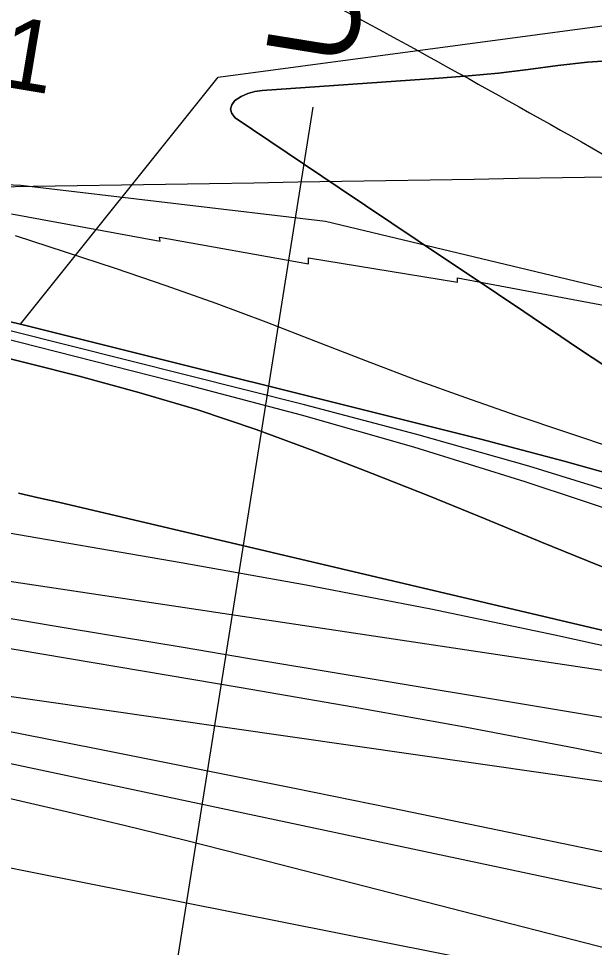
# Model space of a CAD drawing. Extents: x 3855477 to 3893699, y 299188 to 325115.
# Drawn here: x 3882289 to 3882830, y 319420 to 320293 of the extents above; entities that cross this region are included whole.
import ezdxf

# ---------------------------------------------------------------- set-up
doc = ezdxf.new("R2010")
doc.units = 0
for name, color, linetype in [('V-GRID-MAJR', 7, 'Continuous'), ('V-RIVR-EDGE', 7, 'Continuous'), ('V-RIVR-RANG', 7, 'Continuous'), ('V-RIVR-RANG-IDEN', 7, 'Continuous'), ('V-RRAP-FSHR', 7, 'Continuous'), ('V-RRAP-RVMT', 7, 'Continuous'), ('V-TOPO-DPTH', 7, 'Continuous'), ('V-TOPO-MAJR', 7, 'Continuous'), ('V-TOPO-MINR', 7, 'Continuous'), ('V-TOPO-WATR', 7, 'Continuous')]:
    doc.layers.add(name, color=color, linetype=linetype)

msp = doc.modelspace()

# ---------------------------------------------------------------- linework, layer by layer
at = {"layer": 'V-GRID-MAJR'}
msp.add_spline([(3859493.37, 319766.96), (3864801.73, 319851.51), (3870110.07, 319936.83), (3875418.41, 320022.92), (3880726.72, 320109.79), (3886035.03, 320197.43), (3891343.33, 320285.84)], degree=3, dxfattribs=at)
at = {"layer": 'V-RIVR-EDGE'}
msp.add_spline([(3882135.69, 320427.16), (3882154.84, 320437.28), (3882187.55, 320451.15), (3882206.31, 320459.07), (3882223.08, 320472.58), (3882233.46, 320480.52), (3882236.25, 320481.31), (3882246.61, 320478.5), (3882877.46, 320143.76), (3882887.8, 320136.56), (3882897.3, 320111.83), (3882913.07, 320040.06)], degree=3, dxfattribs=at)
at = {"layer": 'V-RIVR-RANG'}
msp.add_line((3882565.59, 320209.99), (3882386.5, 319084.15), dxfattribs=at)
at = {"layer": 'V-RRAP-FSHR'}
msp.add_lwpolyline([(3881564.99, 320168.46), (3882290.98, 320136.72), (3882577.49, 320103.12), (3882856.66, 320036.35), (3883056.04, 319933.58), (3883261.47, 319808.51), (3883906.09, 319563.49), (3885130.13, 319086.36), (3885457.8, 318941.62), (3885790.86, 318826.85), (3886046.53, 318776.2), (3886299.61, 318727.08), (3886656.22, 318620.28), (3887457.69, 318350.27), (3888209.07, 318088.36), (3889125.14, 317701.45), (3889947.72, 317302.4), (3889966.68, 317265.01)], dxfattribs=at)
at = {"layer": 'V-RRAP-RVMT'}
for p, q in [((3882282.33, 320109.84), (3882422.1, 320084.15)), ((3882422.1, 320084.15), (3882421.38, 320088.07)), ((3882421.38, 320088.07), (3882561.6, 320062.89)), ((3882561.6, 320062.89), (3882561.47, 320068.45)), ((3882561.47, 320068.45), (3882701.68, 320045.5)), ((3882701.68, 320045.5), (3882701.69, 320049.83)), ((3882701.69, 320049.83), (3882855.86, 320020.64))]:
    msp.add_line(p, q, dxfattribs=at)
at = {"layer": 'V-TOPO-DPTH'}
for points in [[(3882290.59, 320006.16), (3882476.52, 320238.23), (3882854.43, 320288.61)], [(3882851.82, 320254.41), (3882823.87, 320252.3), (3882795.96, 320249.12), (3882768.05, 320245.44), (3882740.11, 320242.17), (3882712.09, 320239.52), (3882684.04, 320237.28), (3882518.09, 320225.88), (3882511.19, 320224.81), (3882504.56, 320223.01), (3882498.32, 320220.12), (3882492.34, 320216.51), (3882489.44, 320212.36), (3882488.24, 320208.25), (3882489.59, 320204.18), (3882492.64, 320200.14), (3882590.51, 320134.18), (3882615.24, 320117.54), (3882640, 320100.93), (3882664.77, 320084.36), (3882689.57, 320067.82), (3882714.37, 320051.28), (3882739.15, 320034.71), (3882763.9, 320018.1), (3882788.64, 320001.47), (3882790.09, 320000.49), (3882815.58, 319983.41), (3882841.13, 319966.41)], [(3882841.13, 319966.41), (3882815.58, 319983.41), (3882790.09, 320000.49), (3882788.64, 320001.47), (3882763.9, 320018.1), (3882739.15, 320034.71), (3882714.37, 320051.28), (3882689.57, 320067.82), (3882664.77, 320084.36), (3882640, 320100.93), (3882615.24, 320117.54), (3882590.51, 320134.18), (3882492.64, 320200.14), (3882489.59, 320204.18), (3882488.24, 320208.25), (3882489.44, 320212.36), (3882492.34, 320216.51), (3882498.32, 320220.12), (3882504.56, 320223.01), (3882511.19, 320224.81), (3882518.09, 320225.88), (3882684.04, 320237.28), (3882712.09, 320239.52), (3882740.11, 320242.17), (3882768.05, 320245.44), (3882795.96, 320249.12), (3882823.87, 320252.3), (3882851.82, 320254.41)], [(3882264.77, 320012.06), (3882290.59, 320006.16), (3882723.48, 319898), (3882802.12, 319877.32), (3882880.39, 319855.35), (3882958.09, 319831.44), (3883035.41, 319806.26), (3883145.04, 319769.04), (3883167.25, 319761.44), (3883189.42, 319753.76), (3883211.56, 319745.97), (3883233.67, 319738.11), (3883586.15, 319611.7)], [(3883586.15, 319611.7), (3883233.67, 319738.11), (3883211.56, 319745.97), (3883189.42, 319753.76), (3883167.25, 319761.44), (3883145.04, 319769.04), (3883035.41, 319806.26), (3882958.09, 319831.44), (3882880.39, 319855.35), (3882802.12, 319877.32), (3882723.48, 319898), (3882290.59, 320006.16)], [(3884256.19, 319323.39), (3883958.51, 319432.98), (3883941.56, 319439.21), (3883924.61, 319445.43), (3883907.65, 319451.64), (3883890.68, 319457.83), (3883316.51, 319667.24), (3883293.56, 319675.59), (3883270.61, 319683.92), (3883247.65, 319692.23), (3883224.68, 319700.51), (3883186.73, 319714.17), (3883182.73, 319715.6), (3883178.73, 319717.02), (3883174.72, 319718.42), (3883170.7, 319719.81), (3882869.35, 319823.58), (3882765.22, 319857.97), (3882660.56, 319890.57), (3882555.11, 319920.51), (3882449.13, 319948.67), (3882271.39, 319993.49)], [(3884256.19, 319323.39), (3883958.51, 319432.98), (3883941.56, 319439.21), (3883924.61, 319445.43), (3883907.65, 319451.64), (3883890.68, 319457.83), (3883316.51, 319667.24), (3883293.56, 319675.59), (3883270.61, 319683.92), (3883247.65, 319692.23), (3883224.68, 319700.51), (3883186.73, 319714.17), (3883182.73, 319715.6), (3883178.73, 319717.02), (3883174.72, 319718.42), (3883170.7, 319719.81), (3882869.35, 319823.58), (3882765.22, 319857.97), (3882660.56, 319890.57), (3882555.11, 319920.51), (3882449.13, 319948.67), (3882271.39, 319993.49)], [(3882252.21, 319980.93), (3882346.01, 319957.23), (3882401.89, 319942.04), (3882457.36, 319925.53), (3882512.2, 319907.03), (3882566.62, 319887.22), (3882568.17, 319886.63), (3882621.54, 319865.83), (3882674.78, 319844.71), (3882727.83, 319823.1), (3882780.74, 319801.18), (3882833.84, 319779.76), (3882887.29, 319759.34), (3882941.3, 319740.4), (3882995.66, 319722.46), (3883107.72, 319687.2), (3883135.7, 319678.26), (3883163.63, 319669.15), (3883191.47, 319659.8), (3883219.26, 319650.27), (3883873.42, 319422.89)], [(3883873.42, 319422.89), (3883219.26, 319650.27), (3883191.47, 319659.8), (3883163.63, 319669.15), (3883135.7, 319678.26), (3883107.72, 319687.2), (3882995.66, 319722.46), (3882941.3, 319740.4), (3882887.29, 319759.34), (3882833.84, 319779.76), (3882780.74, 319801.18), (3882727.83, 319823.1), (3882674.78, 319844.71), (3882621.54, 319865.83), (3882568.17, 319886.63), (3882566.62, 319887.22), (3882512.2, 319907.03), (3882457.36, 319925.53), (3882401.89, 319942.04), (3882346.01, 319957.23), (3882252.21, 319980.93)], [(3882288.82, 319847.18), (3882307.66, 319843.07), (3882326.46, 319838.78), (3883124.78, 319650.85), (3883140.07, 319647.05), (3883155.29, 319643), (3883170.4, 319638.58), (3883185.44, 319633.9), (3883584.17, 319504.6), (3883637.74, 319486.73), (3883691.09, 319468.26), (3883744.12, 319448.88), (3883796.94, 319428.91), (3883832.78, 319415.01), (3883867.52, 319401.53), (3883902.25, 319388.02), (3883936.97, 319374.49), (3883971.68, 319360.94), (3884019.77, 319342.15), (3884078.58, 319319.34), (3884137.47, 319296.74), (3884196.48, 319274.45)], [(3884196.48, 319274.45), (3884137.47, 319296.74), (3884078.58, 319319.34), (3884019.77, 319342.15), (3883971.68, 319360.94), (3883936.97, 319374.49), (3883902.25, 319388.02), (3883867.52, 319401.53), (3883832.78, 319415.01), (3883796.94, 319428.91), (3883744.12, 319448.88), (3883691.09, 319468.26), (3883637.74, 319486.73), (3883584.17, 319504.6), (3883185.44, 319633.9), (3883170.4, 319638.58), (3883155.29, 319643), (3883140.07, 319647.05), (3883124.78, 319650.85), (3882326.46, 319838.78), (3882307.66, 319843.07), (3882288.82, 319847.18)]]:
    msp.add_lwpolyline(points, dxfattribs=at)
at = {"layer": 'V-TOPO-MAJR'}
for points in [[(3884272.34, 319217.26), (3884183.85, 319252.09), (3883942.5, 319347.92), (3883918.29, 319357.49), (3883894.07, 319367.02), (3883869.82, 319376.47), (3883845.54, 319385.88), (3883658.28, 319458.16), (3883574.73, 319489.6), (3883490.85, 319520.12), (3883406.47, 319549.22), (3883321.76, 319577.4), (3883170.56, 319626.29), (3883161.17, 319629.19), (3883151.73, 319631.93), (3883142.23, 319634.42), (3883132.68, 319636.75), (3882909.79, 319688.05), (3882793.27, 319713.83), (3882676.47, 319738.29), (3882559.28, 319760.75), (3882441.82, 319781.89), (3882259.25, 319813.15)], [(3883508.13, 319319.84), (3883136.44, 319443.91), (3883119.37, 319449.27), (3883102.19, 319454.23), (3883084.84, 319458.58), (3883067.39, 319462.52), (3882731.64, 319532.17), (3882639.27, 319551.18), (3882546.87, 319570.01), (3882454.41, 319588.55), (3882361.91, 319606.91), (3882204.1, 319637.98)]]:
    msp.add_lwpolyline(points, dxfattribs=at)
at = {"layer": 'V-TOPO-MINR'}
for points in [[(3883918.24, 319513.7), (3883257.3, 319750.19), (3883226.07, 319761.28), (3883194.81, 319772.26), (3883163.48, 319783.08), (3883132.12, 319793.79), (3883096.59, 319805.83), (3883047.43, 319822.47), (3882998.27, 319839.09), (3882949.1, 319855.69), (3882899.92, 319872.27), (3882756.9, 319920.44), (3882709.48, 319936.86), (3882662.26, 319953.81), (3882615.33, 319971.56), (3882568.6, 319989.84), (3882521.85, 320008.06), (3882474.87, 320025.66), (3882427.56, 320042.33), (3882380.02, 320058.39), (3882286.01, 320089.12)], [(3883586.15, 319611.7), (3883233.67, 319738.11), (3883211.56, 319745.97), (3883189.42, 319753.76), (3883167.25, 319761.44), (3883145.04, 319769.04), (3883035.41, 319806.26), (3882958.09, 319831.44), (3882880.39, 319855.35), (3882802.12, 319877.32), (3882723.48, 319898), (3882290.59, 320006.16), (3882264.77, 320012.06)], [(3884256.19, 319323.39), (3883958.51, 319432.98), (3883941.56, 319439.21), (3883924.61, 319445.43), (3883907.65, 319451.64), (3883890.68, 319457.83), (3883316.51, 319667.24), (3883293.56, 319675.59), (3883270.61, 319683.92), (3883247.65, 319692.23), (3883224.68, 319700.51), (3883186.73, 319714.17), (3883182.73, 319715.6), (3883178.73, 319717.02), (3883174.72, 319718.42), (3883170.7, 319719.81), (3882869.35, 319823.58), (3882765.22, 319857.97), (3882660.56, 319890.57), (3882555.11, 319920.51), (3882449.13, 319948.67), (3882271.39, 319993.49)], [(3884272.66, 319337.33), (3884187.75, 319369.75), (3884102.64, 319401.67), (3883985.4, 319445.03), (3883958.76, 319454.86), (3883932.1, 319464.66), (3883905.42, 319474.42), (3883878.74, 319484.15), (3883635.39, 319572.64), (3883560.22, 319599.92), (3883485.04, 319627.15), (3883409.83, 319654.29), (3883334.6, 319681.37), (3883210.13, 319726.09), (3883197.1, 319730.74), (3883184.06, 319735.35), (3883171, 319739.89), (3883157.92, 319744.4), (3882977.07, 319806.25), (3882873.16, 319840.34), (3882768.74, 319872.67), (3882663.53, 319902.38), (3882557.81, 319930.33), (3882280.99, 319999.82)], [(3883873.42, 319422.89), (3883219.26, 319650.27), (3883191.47, 319659.8), (3883163.63, 319669.15), (3883135.7, 319678.26), (3883107.72, 319687.2), (3882995.66, 319722.46), (3882941.3, 319740.4), (3882887.29, 319759.34), (3882833.84, 319779.76), (3882780.74, 319801.18), (3882727.83, 319823.1), (3882674.78, 319844.71), (3882621.54, 319865.83), (3882568.17, 319886.63), (3882566.62, 319887.22), (3882512.2, 319907.03), (3882457.36, 319925.53), (3882401.89, 319942.04), (3882346.01, 319957.23), (3882252.21, 319980.93)], [(3884196.48, 319274.45), (3884137.47, 319296.74), (3884078.58, 319319.34), (3884019.77, 319342.15), (3883971.68, 319360.94), (3883936.97, 319374.49), (3883902.25, 319388.02), (3883867.52, 319401.53), (3883832.78, 319415.01), (3883796.94, 319428.91), (3883744.12, 319448.88), (3883691.09, 319468.26), (3883637.74, 319486.73), (3883584.17, 319504.6), (3883185.44, 319633.9), (3883170.4, 319638.58), (3883155.29, 319643), (3883140.07, 319647.05), (3883124.78, 319650.85), (3882326.46, 319838.78), (3882307.66, 319843.07), (3882288.82, 319847.18)], [(3884575.88, 319067.16), (3883913.41, 319335.1), (3883899.67, 319340.62), (3883885.91, 319346.08), (3883872.13, 319351.47), (3883858.33, 319356.82), (3883352.74, 319550.97), (3883319, 319563.61), (3883285.12, 319575.88), (3883251.05, 319587.59), (3883216.84, 319598.93), (3883155.67, 319618.65), (3883151.94, 319619.8), (3883148.19, 319620.88), (3883144.41, 319621.86), (3883140.61, 319622.77), (3883061.84, 319640.59), (3883018.56, 319649.88), (3882975.15, 319658.53), (3882931.56, 319666.21), (3882887.85, 319673.25), (3882290.82, 319762.6), (3882244.89, 319769.64)], [(3884195.12, 319201.01), (3884095.33, 319241.78), (3883890.25, 319325.1), (3883884.85, 319327.27), (3883879.43, 319329.42), (3883873.99, 319331.53), (3883868.55, 319333.61), (3883526.51, 319462.98), (3883462.77, 319486.22), (3883398.68, 319508.44), (3883334.08, 319529.12), (3883269.13, 319548.76), (3883207.91, 319566.49), (3883173.18, 319575.89), (3883138.26, 319584.47), (3883103.07, 319591.81), (3883067.69, 319598.33), (3882568.61, 319681.32), (3882506.09, 319691.73), (3882443.58, 319702.16), (3882381.07, 319712.61), (3882318.56, 319723.08), (3882218.89, 319739.79)], [(3882241.67, 319707.89), (3882498.31, 319664.82), (3882603.54, 319646.6), (3882708.64, 319627.64), (3882813.52, 319607.58), (3882918.28, 319586.79), (3883099.99, 319549.72), (3883113.73, 319546.71), (3883127.41, 319543.44), (3883140.98, 319539.77), (3883154.49, 319535.84), (3883741.7, 319355.64), (3883763.64, 319348.74), (3883785.51, 319341.63), (3883807.28, 319334.23), (3883828.98, 319326.62), (3883829.12, 319326.57), (3883850.66, 319318.7), (3883872.12, 319310.65)], [(3882188.05, 319669.69), (3882900.18, 319567.42), (3882937.5, 319561.73), (3882974.75, 319555.59), (3883011.88, 319548.81), (3883048.94, 319541.59), (3883113.21, 319528.47), (3883118.06, 319527.41), (3883122.88, 319526.24), (3883127.67, 319524.92), (3883132.43, 319523.5), (3883222.24, 319495.27), (3883271.73, 319479.22), (3883321.03, 319462.59)], [(3883812.55, 319157.68), (3883778.39, 319170.16), (3883744.24, 319182.63), (3883092.44, 319420.86), (3882226.6, 319604.49)], [(3883505.97, 318972.39), (3883525.11, 319084.74), (3883512.42, 319155.12), (3883477.36, 319195.53), (3883420.42, 319233.92), (3883375.64, 319252.41), (3883108.69, 319347.47), (3883091.57, 319353.3), (3883074.35, 319358.82), (3883056.99, 319363.87), (3883039.54, 319368.6), (3882499.96, 319507.13), (3882444.71, 319521.05), (3882389.39, 319534.65), (3882333.95, 319547.76), (3882278.44, 319560.55)], [(3882775.15, 319396.93), (3882208.4, 319509.41)]]:
    msp.add_lwpolyline(points, dxfattribs=at)
at = {"layer": 'V-TOPO-WATR'}
msp.add_lwpolyline([(3882841.13, 319966.41), (3882815.58, 319983.41), (3882790.09, 320000.49), (3882788.64, 320001.47), (3882763.9, 320018.1), (3882739.15, 320034.71), (3882714.37, 320051.28), (3882689.57, 320067.82), (3882664.77, 320084.36), (3882640, 320100.93), (3882615.24, 320117.54), (3882590.51, 320134.18), (3882492.64, 320200.14), (3882489.59, 320204.18), (3882488.24, 320208.25), (3882489.44, 320212.36), (3882492.34, 320216.51), (3882498.32, 320220.12), (3882504.56, 320223.01), (3882511.19, 320224.81), (3882518.09, 320225.88), (3882684.04, 320237.28), (3882712.09, 320239.52), (3882740.11, 320242.17), (3882768.05, 320245.44), (3882795.96, 320249.12), (3882823.87, 320252.3), (3882851.82, 320254.41)], dxfattribs=at)

# ---------------------------------------------------------------- texts
at = {"layer": 'V-RIVR-RANG'}
msp.add_text('-1', height=67, rotation=350.44833, dxfattribs=at).set_placement((3882239.13, 320235.48))
at = {"layer": 'V-RIVR-RANG-IDEN'}
msp.add_text('U-060', height=83, rotation=80.82033, dxfattribs=at).set_placement((3882602.72, 320246.75))

doc.saveas('drawing.dxf')
